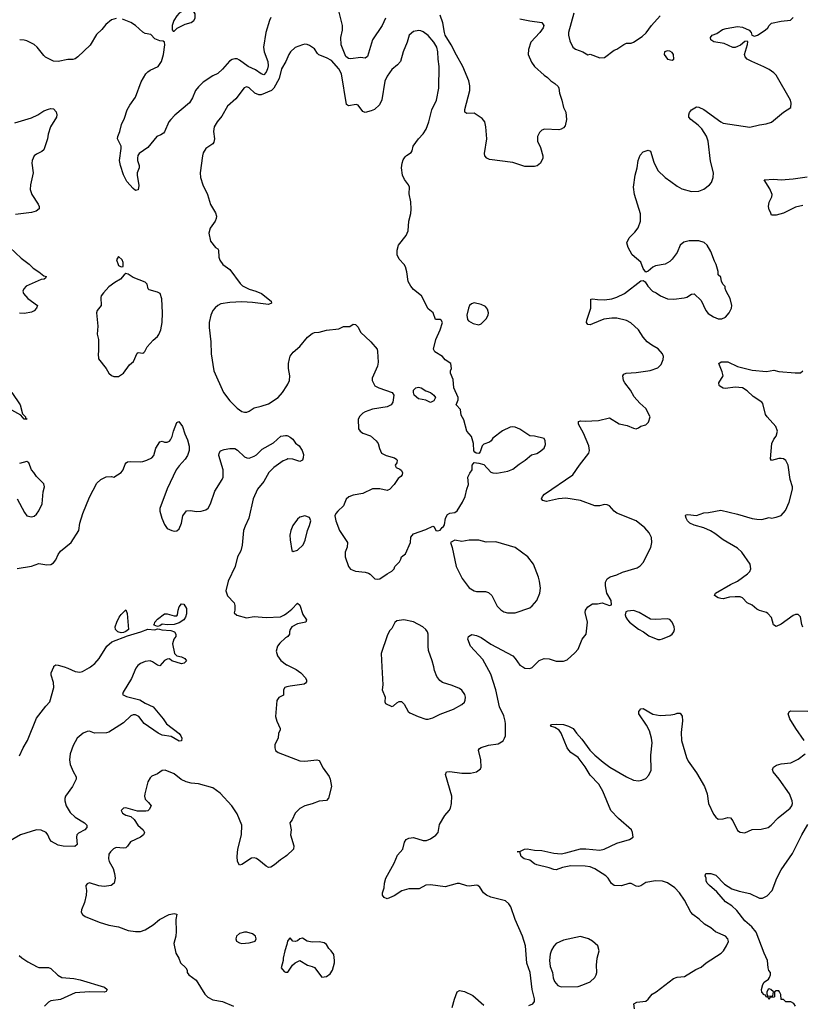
# Model space of a CAD drawing. Header units: inches. Extents: x 2057696 to 2160536, y 827480 to 1016834.
# Tile 379 of 422: x 2117791 to 2124265, y 967207 to 975357. Entities that reach past the tile are written whole.
import ezdxf

# ---------------------------------------------------------------- set-up
doc = ezdxf.new("R2010")
doc.units = ezdxf.units.IN
doc.header["$MEASUREMENT"] = 0
for name, color, linetype in [('C1916', 7, 'Continuous'), ('C1917', 7, 'Continuous'), ('C1926', 7, 'Continuous'), ('C1927', 7, 'Continuous')]:
    doc.layers.add(name, color=color, linetype=linetype)

msp = doc.modelspace()

# ---------------------------------------------------------------- linework, layer by layer
at = {"layer": 'C1916', "color": 5}
for points, elevation in [([(2118759.6, 970000), (2118751.2, 969988.8), (2118716.5, 969903.5), (2118648.2, 969790), (2118642, 969770), (2118674.6, 969754.6), (2118786, 969726), (2118830, 969698.5), (2118894.9, 969670), (2118978.9, 969570), (2119007.1, 969527.1), (2119110, 969448), (2119124.4, 969430), (2119132.7, 969410), (2119131, 969389), (2119110, 969384.5), (2119043.3, 969423.3), (2118970, 969434.6), (2118936.9, 969450), (2118822.3, 969530), (2118777.6, 969590), (2118750, 969604.2), (2118730, 969603.2), (2118710, 969593.5), (2118650, 969536.4), (2118530, 969458.4), (2118510, 969453.6), (2118411.5, 969451.5), (2118370, 969467.3), (2118350, 969465.6), (2118317.3, 969450), (2118265.5, 969410), (2118234.4, 969350), (2118210, 969279), (2118204.6, 969230), (2118208.6, 969191.4), (2118232.8, 969132.8), (2118258.4, 969090), (2118258.4, 969070), (2118229.1, 969010.9), (2118170.4, 968930), (2118165.7, 968910), (2118166, 968890), (2118176.9, 968850), (2118210, 968795.8), (2118250, 968756.5), (2118327.3, 968710), (2118347.3, 968690), (2118346.8, 968670), (2118330.8, 968650), (2118277.1, 968622.9), (2118264.9, 968610), (2118260.5, 968590), (2118266, 968530), (2118246.8, 968513.2), (2118150, 968514.7), (2118110, 968524.4), (2118054.6, 968554.6), (2118040.7, 968570), (2118023.7, 968610), (2118009, 968630), (2117970, 968649.4), (2117930, 968649.6), (2117798.8, 968610), (2117660.7, 968530)], 440), ([(2117790, 969264.7), (2117819.6, 969330), (2117855.8, 969390), (2117930, 969576), (2118006.5, 969673.5), (2118041.2, 969710), (2118073.6, 969830), (2118071.5, 969870), (2118051.3, 969930), (2118052.8, 969950), (2118073.1, 970000)], 440), ([(2118158, 970000), (2118190, 969990.3), (2118250, 969960.2), (2118290, 969956.9), (2118310, 969962.4), (2118370, 969994), (2118377.5, 970000)], 440), ([(2120000, 969833.4), (2119986, 969830), (2119974, 969810), (2119974, 969766), (2119934.4, 969745.6), (2119917.3, 969722.7), (2119907.7, 969590), (2119918, 969550), (2119946, 969490), (2119944.7, 969475.3), (2119931.3, 969450), (2119930.8, 969409.2), (2119901.4, 969358.6), (2119902, 969330), (2119908.5, 969308.5), (2119930, 969290.7), (2120000, 969263.8)], 460), ([(2120000, 968438.3), (2119990.5, 968429.5), (2119950, 968404), (2119899.9, 968360.1), (2119870, 968341.2), (2119850, 968339), (2119830, 968349), (2119770, 968401.2), (2119750, 968414), (2119730, 968419), (2119710, 968417.2), (2119630, 968364), (2119610, 968358), (2119594, 968390), (2119589.6, 968430), (2119596.9, 968490), (2119627.3, 968610), (2119627.6, 968690), (2119590, 968782.9), (2119546.6, 968850), (2119450, 968954), (2119390, 968998.5), (2119270, 969032.8), (2119210, 969038), (2119168.5, 969048.5), (2119127.6, 969067.6), (2119070, 969115.6), (2118995.3, 969144.7), (2118970, 969141.2), (2118930, 969114), (2118884.5, 969095.5), (2118870, 969082), (2118852.5, 969047.5), (2118825.5, 968950), (2118824, 968930), (2118830, 968904.7), (2118858, 968878), (2118878, 968850), (2118862, 968818), (2118850.6, 968809.4), (2118833.7, 968806.3), (2118764.8, 968804.8), (2118670, 968832.3), (2118650, 968829), (2118631, 968810), (2118640.7, 968790), (2118670, 968773.4), (2118710, 968761.6), (2118737.8, 968737.8), (2118768.9, 968690), (2118812.4, 968650), (2118823.1, 968630), (2118816.4, 968610), (2118791, 968589), (2118707.9, 968552.1), (2118684.5, 968515.5), (2118670, 968501.3), (2118650, 968498), (2118590, 968503.5), (2118566.2, 968493.8), (2118542.4, 968470), (2118530, 968449), (2118524.9, 968410), (2118530.2, 968390), (2118563.5, 968330), (2118576.5, 968290), (2118581.3, 968250), (2118571.8, 968210), (2118549.1, 968190.9), (2118490, 968181), (2118447.3, 968187.3), (2118370, 968211.6), (2118350, 968204), (2118338.8, 968190), (2118338, 968182), (2118344, 968150), (2118340.7, 968110), (2118326.8, 968050), (2118302.8, 967990), (2118300.7, 967970), (2118310.8, 967950), (2118332.4, 967932.4), (2118447.5, 967887.5), (2118530, 967861.1), (2118607.4, 967847.4), (2118690, 967818.4), (2118750, 967810.4), (2118790, 967810.6), (2118830, 967822.8), (2118894.2, 967865.8), (2118948.7, 967910), (2119028, 967950), (2119070, 967958), (2119090, 967952), (2119082, 967910), (2119086.8, 967810), (2119082.8, 967770), (2119067.3, 967710), (2119082.8, 967630), (2119107.5, 967587.5), (2119122.8, 967550), (2119166, 967510), (2119176, 967490), (2119176, 967470), (2119190, 967451.3), (2119250, 967406.8), (2119323.8, 967290), (2119346.8, 967266.8), (2119390, 967244.4), (2119470.3, 967230.3), (2119561, 967190)], 460), ([(2120000, 967702.6), (2119984.7, 967650), (2119971.3, 967590), (2119971.1, 967568.9), (2119954, 967510), (2119979.6, 967479.6), (2119990, 967472), (2120000, 967472)], 480), ([(2117787.4, 967610), (2117810, 967591.5), (2117858.3, 967558.3), (2117935.6, 967515.6), (2117950, 967510.4), (2118030, 967510.5), (2118050, 967504), (2118107.6, 967447.6), (2118141, 967430), (2118240.2, 967420.2), (2118291.3, 967410), (2118492, 967350), (2118516, 967330), (2118506.4, 967313.6), (2118492.4, 967307.6), (2118370, 967309.1), (2118250, 967302), (2118130, 967247), (2118050, 967235.1), (2118030, 967223.5), (2117996, 967190)], 440)]:
    msp.add_lwpolyline(points, dxfattribs=dict(at, elevation=elevation))
at = {"layer": 'C1916', "color": 5, "elevation": 480}
msp.add_lwpolyline([(2119670, 967805.2), (2119650, 967805.2), (2119610, 967794), (2119584.7, 967770), (2119578, 967750), (2119584.7, 967730), (2119610, 967716), (2119630, 967710.8), (2119690, 967714.8), (2119730, 967726), (2119738, 967730), (2119748.7, 967750), (2119742, 967770), (2119718, 967790)], close=True, dxfattribs=at)
at = {"layer": 'C1917', "color": 5}
for points, elevation in [([(2119190, 975448.7), (2119150, 975434), (2119111.3, 975410), (2119090, 975388), (2119066.8, 975350), (2119052, 975310), (2119052.7, 975272.7), (2119062, 975262), (2119070, 975262), (2119094, 975286), (2119160.9, 975319.1), (2119210, 975334), (2119232, 975350), (2119242.7, 975370), (2119244, 975404), (2119220.4, 975440.4), (2119210, 975448)], 460), ([(2118610, 973398), (2118592, 973370), (2118604.7, 973330), (2118610, 973322), (2118630, 973312), (2118646, 973314), (2118647.3, 973347.3), (2118638, 973370)], 480), ([(2118670, 973255.3), (2118654.8, 973245.2), (2118624.7, 973210), (2118578, 973182), (2118530, 973145.2), (2118483.4, 973096.6), (2118465.5, 973070), (2118462.8, 973057.2), (2118464, 972990), (2118431, 972950), (2118425.5, 972930), (2118439, 972819), (2118432.8, 972752.8), (2118443, 972710), (2118443, 972610), (2118439.1, 972590), (2118442.8, 972550), (2118506, 972470), (2118530, 972432), (2118550, 972412), (2118570, 972404.7), (2118610, 972404.7), (2118650, 972431.3), (2118700.1, 972499.9), (2118733, 972527), (2118763.6, 972596.4), (2118770, 972600.7), (2118810, 972597.1), (2118818, 972602), (2118826.6, 972610), (2118846.6, 972650), (2118894.6, 972705.4), (2118930, 972734), (2118942, 972750), (2118958.4, 972790), (2118969.6, 972850), (2118971.8, 972930), (2118966.3, 973046.3), (2118953.2, 973090), (2118930, 973102), (2118862, 973122), (2118855.1, 973130), (2118846.6, 973166.6), (2118830, 973184), (2118730, 973222.7), (2118690, 973249.2)], 480), ([(2119010, 970347), (2118970, 970353.2), (2118950, 970339), (2118930, 970334), (2118904.7, 970344.7), (2118902, 970350), (2118906.6, 970353.4), (2118909.6, 970370), (2118930, 970396), (2118990, 970438.8), (2119010, 970438.8), (2119070, 970423), (2119090, 970422.8), (2119097.2, 970430), (2119100.9, 970470), (2119110, 970498), (2119130, 970521), (2119150, 970518), (2119170, 970482), (2119170, 970438), (2119162.3, 970410), (2119150, 970389.7), (2119110, 970365.1), (2119070, 970349.6)], 440), ([(2118630, 970282.4), (2118602.7, 970290), (2118583.6, 970310), (2118582.4, 970330), (2118594, 970370), (2118614, 970410), (2118630, 970433.4), (2118670, 970471), (2118681.1, 970441.1), (2118690.6, 970310), (2118670, 970292), (2118650, 970284.5)], 440)]:
    msp.add_lwpolyline(points, close=True, dxfattribs=dict(at, elevation=elevation))
for points, elevation in [([(2118590, 975367), (2118550, 975354.5), (2118503.4, 975316.6), (2118470, 975275.1), (2118426.9, 975233.1), (2118374.4, 975145.6), (2118273.4, 975050), (2118250, 975033.6), (2118231.5, 975028.5), (2118190, 975027.8), (2118108.9, 975011.1), (2118070, 975014.8), (2118006, 975046), (2117990, 975059.5), (2117934.5, 975130), (2117911.1, 975151.1), (2117850, 975180.7), (2117827.8, 975187.8), (2117791.3, 975191.3)], 460), ([(2119870, 975373.6), (2119858.3, 975350), (2119828.5, 975251.5), (2119809, 975130), (2119813.6, 975090), (2119842.7, 975010), (2119846.3, 974973.7), (2119842.2, 974950), (2119830, 974921.3), (2119810, 974901.3), (2119790, 974908.4), (2119742.9, 974942.9), (2119680.9, 974970), (2119610, 975022.2), (2119590, 975031.6), (2119570, 975032.5), (2119550, 975026.6), (2119527.7, 975012.3), (2119470, 974946.9), (2119430, 974911.2), (2119390, 974891.5), (2119310, 974839.7), (2119270, 974802.4), (2119244.9, 974770), (2119221.1, 974710), (2119196.4, 974670), (2119074.3, 974565.7), (2119040.5, 974530), (2119026, 974510), (2118990.4, 974429.6), (2118981.6, 974418.4), (2118957.5, 974402.5), (2118926, 974390), (2118850, 974299.3), (2118778.8, 974250), (2118768.6, 974231.4), (2118765.5, 974210), (2118766, 974190), (2118780.5, 974150), (2118780.5, 974130), (2118764.4, 974090), (2118763.8, 974070), (2118776.3, 973983.7), (2118770, 973948), (2118750, 973944), (2118730, 973959), (2118678.3, 974018.3), (2118651.4, 974071.4), (2118624.5, 974150), (2118617.6, 974190), (2118631.6, 974290), (2118629.6, 974310), (2118601.6, 974370), (2118604.5, 974390), (2118619.6, 974430), (2118632.7, 974490), (2118657.7, 974542.3), (2118681.6, 974610), (2118701.6, 974650), (2118750, 974716.3), (2118796.5, 974843.5), (2118835.8, 974910), (2118850, 974925.3), (2118870, 974940.3), (2118937.2, 974970), (2118965.2, 975010), (2118980.9, 975070), (2118993.2, 975150), (2118988, 975170), (2118979, 975179), (2118950, 975182), (2118910, 975199), (2118875.1, 975235.1), (2118830, 975243.6), (2118810, 975253.6), (2118750, 975308.2), (2118710, 975333.3), (2118642, 975362)], 460), ([(2120000, 975029.3), (2119991.6, 975010), (2119956.3, 974950), (2119937, 974870), (2119894, 974790), (2119875.4, 974770), (2119790, 974736.1), (2119770, 974734.5), (2119735.4, 974750), (2119690, 974791.5), (2119670, 974801.6), (2119661.4, 974798.6), (2119648.1, 974791.9), (2119578.7, 974701.3), (2119510, 974642), (2119462.8, 974557.2), (2119424.4, 974510), (2119401.3, 974470), (2119395.8, 974430), (2119403.1, 974370), (2119397.2, 974342.8), (2119390, 974329.6), (2119330.6, 974290), (2119310, 974254), (2119303.1, 974230), (2119283.7, 974090), (2119287, 974050), (2119307, 973990), (2119344.9, 973910), (2119368.4, 973828.4), (2119410, 973758), (2119419, 973730), (2119416.5, 973710), (2119407.4, 973690), (2119367.2, 973630), (2119357, 973590), (2119370, 973522.8), (2119410, 973470.7), (2119430, 973459.1), (2119436.4, 973450), (2119439, 973390), (2119446.4, 973366.4), (2119471.4, 973331.4), (2119530, 973287.7), (2119614.5, 973174.5), (2119635.2, 973155.2), (2119690, 973125.3), (2119744.7, 973110), (2119791.3, 973090), (2119872, 973028), (2119874, 973010), (2119850, 972999), (2119716.3, 973016.3), (2119630, 973021.6), (2119530, 973016.3), (2119454.9, 973005.1), (2119430, 972991.8), (2119407.8, 972972.2), (2119390, 972949.3), (2119373.7, 972910), (2119359.5, 972850), (2119357.6, 972810), (2119373.4, 972690), (2119374.9, 972590), (2119397.4, 972450), (2119476.3, 972270), (2119530, 972202), (2119590, 972140.7), (2119630, 972113.4), (2119650, 972107.3), (2119670, 972108.2), (2119690, 972116.4), (2119730, 972144.9), (2119790, 972157), (2119850, 972176.4), (2119930.7, 972229.3), (2119964.7, 972270), (2120000, 972324.9)], 480), ([(2117750, 974503.1), (2117890, 974544.6), (2117941.2, 974570), (2117990, 974602), (2118030, 974616.3), (2118050, 974620.7), (2118070, 974618.8), (2118094.4, 974594.4), (2118099.3, 974570), (2118094.9, 974550), (2118047, 974470), (2118026, 974410), (2118020.4, 974370), (2117990, 974279), (2117975.4, 974264.6), (2117930, 974244.2), (2117910.5, 974230), (2117894.4, 974190), (2117892.2, 974170), (2117903.1, 974090), (2117880.4, 973990), (2117878.4, 973950), (2117890.5, 973910), (2117943.8, 973830), (2117953, 973810), (2117953, 973790), (2117927.3, 973772.7), (2117890, 973759.7), (2117756, 973744)], 460), ([(2117710.8, 973470), (2117803.7, 973383.7), (2117870, 973332.2), (2117901.4, 973301.4), (2117950.7, 973270), (2117990, 973237.3), (2118011.3, 973230), (2118003.6, 973216.4), (2117994, 973210), (2117970, 973206.6), (2117846, 973150), (2117826, 973130), (2117816, 973110), (2117822.8, 973090), (2117858.8, 973050), (2117937.3, 972990), (2117930.6, 972970), (2117910, 972945.6), (2117890, 972935.6), (2117830, 972925.6), (2117790, 972926.3)], 460), ([(2117726, 972270), (2117796.4, 972170), (2117814.8, 972094.8), (2117838, 972070), (2117838, 972058), (2117852, 972050), (2117828, 972050), (2117802, 972082), (2117726, 972126)], 460), ([(2117770, 970814), (2117890, 970833), (2117950, 970854.9), (2118016.5, 970843.5), (2118050, 970846.8), (2118070, 970861), (2118090, 970884.7), (2118109.4, 970930), (2118130, 970958.8), (2118218, 971030), (2118279.3, 971130), (2118289.2, 971190), (2118312.7, 971270), (2118370, 971404.7), (2118430, 971521), (2118462, 971550), (2118507.2, 971572.8), (2118550, 971575.5), (2118570, 971570.7), (2118630, 971607.7), (2118647, 971630), (2118663.3, 971676.7), (2118671.6, 971688.4), (2118684.2, 971695.8), (2118710, 971700.4), (2118790, 971696.4), (2118810, 971699.3), (2118844, 971710), (2118884, 971730), (2118900.9, 971750), (2118918.7, 971810), (2118950, 971862), (2118970, 971867.7), (2118990, 971859.1), (2119010, 971859.1), (2119030, 971867.3), (2119040.1, 971879.9), (2119053.7, 971906.3), (2119063, 971950), (2119090, 972022), (2119108.9, 972031.1), (2119138, 971990), (2119156.3, 971930), (2119179.5, 971879.5), (2119192.8, 971827.2), (2119192.4, 971790), (2119178.7, 971750), (2119161.5, 971718.5), (2119110, 971664.5), (2119086.4, 971630), (2119010, 971473.2), (2118950.4, 971310), (2118950.5, 971290), (2118968, 971230), (2118990, 971178.8), (2119010, 971146), (2119050, 971127.3), (2119070, 971122.8), (2119090, 971126), (2119110, 971142), (2119129.3, 971190.7), (2119141.2, 971250), (2119170, 971290.7), (2119206.3, 971293.7), (2119250, 971287), (2119292.5, 971287.5), (2119330, 971298.4), (2119350, 971314), (2119369.7, 971350.3), (2119406.6, 971453.4), (2119467.3, 971550), (2119474, 971570), (2119473.7, 971630), (2119438.9, 971750), (2119440.5, 971770), (2119452.5, 971787.5), (2119481.6, 971798.4), (2119530, 971807.7), (2119570, 971808.7), (2119594.2, 971794.2), (2119650, 971739.3), (2119670, 971730.4), (2119690, 971728.7), (2119730, 971742.6), (2119750, 971755.3), (2119797.7, 971802.3), (2119890, 971853.2), (2119951.7, 971908.3), (2119990, 971914.7), (2120000, 971914)], 460), ([(2117770.8, 971390), (2117830, 971278), (2117850, 971251), (2117890, 971240.7), (2117910, 971246.8), (2117930, 971262.8), (2117950, 971290.8), (2117977.6, 971350), (2117986.6, 971450), (2117997.2, 971490), (2117990, 971515.3), (2117930, 971575.3), (2117909.3, 971609.3), (2117888.7, 971630), (2117868, 971690), (2117850, 971699), (2117790, 971684)], 480), ([(2120000, 971717.1), (2119970, 971704.8), (2119894.6, 971650), (2119852, 971608), (2119810, 971534.8), (2119759.3, 971470), (2119723.6, 971390), (2119687.4, 971230), (2119655.6, 971164.4), (2119644, 971130), (2119632.1, 971007.9), (2119621, 970959), (2119594.4, 970910), (2119574.3, 970830), (2119517.1, 970710), (2119495.5, 970630), (2119510, 970586.8), (2119564.7, 970530), (2119571.1, 970508.9), (2119571.3, 970470), (2119566.4, 970446.4), (2119587.1, 970427.1), (2119666.7, 970406.7), (2119730, 970417.4), (2119830.9, 970409.1), (2119950, 970413.4), (2119980.7, 970430), (2120000, 970444.8)], 460), ([(2118377.5, 970000), (2118412.2, 970027.8), (2118448.3, 970070), (2118513, 970170), (2118553.6, 970206.4), (2118682, 970258), (2118794, 970290), (2118851.1, 970311.1), (2118910, 970307.3), (2118930, 970314), (2118947.3, 970312.7), (2118966.9, 970306.9), (2119041.4, 970301.4), (2119070.7, 970290), (2119084, 970270), (2119082.8, 970250), (2119066, 970230), (2119054.8, 970190), (2119070.9, 970110.9), (2119090.9, 970090.9), (2119130, 970082.8), (2119158, 970070), (2119172, 970050), (2119151.3, 970030), (2119130, 970023.7), (2119050, 970049), (2119030, 970066), (2119010, 970062.9), (2118990, 970051.6), (2118950, 970009.7), (2118930, 970013.6), (2118890, 970042.4), (2118870, 970051.2), (2118830, 970045.4), (2118790, 970027.8), (2118768.3, 970011.7), (2118759.6, 970000)], 440), ([(2120000, 970246.5), (2119990, 970240.7), (2119943.4, 970196.6), (2119924.4, 970170), (2119912.2, 970130), (2119924.9, 970090), (2119952.4, 970052.4), (2119997.4, 970017.4), (2120000, 970016.1)], 460), ([(2118073.1, 970000), (2118075.1, 970004.9), (2118090, 970015.8), (2118110, 970014.6), (2118158, 970000)], 440)]:
    msp.add_lwpolyline(points, dxfattribs=dict(at, elevation=elevation))
at = {"layer": 'C1926', "color": 5}
for points, elevation in [([(2120033.3, 970000), (2120078.3, 969978.3), (2120117.3, 969950), (2120155.5, 969910), (2120164.9, 969890), (2120164, 969876), (2120156.4, 969863.6), (2120143.4, 969856.6), (2120030, 969840.5), (2120000, 969833.4)], 460), ([(2120786.6, 970000), (2120794.8, 969850), (2120790.8, 969810), (2120814.8, 969750), (2120811.3, 969710), (2120818, 969698), (2120870, 969671.3), (2120883.1, 969676.9), (2120910, 969702), (2120930, 969714), (2120950, 969714), (2120971.6, 969691.6), (2121004.7, 969630), (2121018.8, 969618.8), (2121087.9, 969587.9), (2121150, 969567.3), (2121170, 969567.3), (2121210, 969579.3), (2121270, 969608.7), (2121379, 969650), (2121450, 969687.3), (2121470, 969706.8), (2121476.4, 969723.6), (2121479.7, 969750), (2121474.3, 969770), (2121450, 969806), (2121430, 969820.9), (2121370, 969846.6), (2121289.5, 969869.5), (2121266.8, 969886.8), (2121241.5, 969921.5), (2121222.7, 969970), (2121215.9, 970000)], 480), ([(2122003.2, 967196.8), (2122035.3, 967210), (2122048.7, 967230), (2122048.9, 967251.1), (2122029.5, 967330), (2122013.2, 967470), (2121986.9, 967546.9), (2121974.8, 967690), (2121951.6, 967771.6), (2121888.8, 967908.8), (2121852.9, 968012.9), (2121838, 968038), (2121810, 968062.9), (2121690, 968092.3), (2121654, 968110), (2121629.3, 968130), (2121597.2, 968177.2), (2121582, 968190), (2121570, 968194), (2121510, 968185.1), (2121490, 968187.6), (2121430, 968207.6), (2121410, 968206.3), (2121310, 968178.2), (2121190, 968194.7), (2121150, 968193.3), (2121096.5, 968163.5), (2121010, 968161.3), (2120952.8, 968147.2), (2120890, 968104.2), (2120830, 968079.3), (2120806, 968090), (2120792.3, 968110), (2120792, 968130), (2120805.1, 968170), (2120807.8, 968210), (2120819.6, 968250), (2120890, 968374), (2120918, 968442), (2120962, 968490), (2120974.5, 968550), (2120987.8, 968572.2), (2121010, 968583), (2121050, 968588), (2121130, 968562), (2121157, 968563), (2121190, 968576), (2121232.5, 968607.5), (2121254, 968630), (2121264.5, 968695.5), (2121309.3, 968770), (2121343.7, 968810), (2121354.5, 968830), (2121364.5, 968870), (2121367, 968930), (2121313.2, 969110), (2121322, 969130), (2121350, 969134), (2121450, 969121.3), (2121519.5, 969120.5), (2121570, 969131), (2121604, 969156), (2121609.2, 969170.8), (2121607, 969230), (2121586, 969310), (2121596.2, 969323.8), (2121608.2, 969331.8), (2121670, 969352.2), (2121750, 969362), (2121790, 969387.7), (2121802.9, 969410), (2121809.6, 969430.4), (2121811, 969529), (2121807.6, 969550), (2121795.4, 969595.4), (2121761.7, 969670), (2121730.9, 969810), (2121690, 969939.3), (2121656.5, 970000)], 460), ([(2121954.4, 970000), (2121970, 969990.4), (2122010, 969986.4), (2122030, 969993.4), (2122036.6, 970000)], 460), ([(2122878, 967170), (2122872.3, 967210), (2122895.8, 967224.2), (2122970, 967232.2), (2122990.9, 967249.1), (2123023.6, 967290), (2123057.6, 967310), (2123200.1, 967419.9), (2123230, 967430.6), (2123290, 967436.3), (2123385.3, 967494.7), (2123430, 967515.5), (2123470, 967550.5), (2123594, 967630), (2123614, 967650), (2123639, 967690), (2123654.5, 967725.5), (2123649.2, 967750), (2123629, 967770), (2123546.2, 967806.2), (2123510, 967839.3), (2123457.2, 967870), (2123412.5, 967912.5), (2123360.9, 967950), (2123343.6, 967970), (2123289.7, 968070), (2123249.7, 968130), (2123210, 968170.9), (2123150, 968212), (2123110, 968226), (2123050, 968228.3), (2122970, 968215.1), (2122930, 968186.6), (2122910, 968180.7), (2122890, 968185.6), (2122850, 968205.6), (2122830, 968207.6), (2122770, 968188.2), (2122710, 968189.7), (2122686, 968206), (2122658.7, 968250), (2122640.4, 968270), (2122550, 968328.4), (2122510, 968344.2), (2122470, 968350.4), (2122350, 968351.9), (2122280.6, 968339.4), (2122230, 968321.1), (2122210, 968321.3), (2122170, 968337.7), (2122070, 968361.7), (2122049.8, 968369.8), (2122010, 968400.7), (2121965.2, 968410), (2121940.9, 968430), (2121928.7, 968468.7), (2121906, 968470), (2121930, 968471.3), (2121968, 968490), (2121990, 968492.4), (2122050, 968483.7), (2122110, 968481.1), (2122210, 968458.7), (2122270, 968453.1), (2122310, 968459.3), (2122430, 968493.6), (2122474.7, 968494.7), (2122590, 968481.5), (2122625.2, 968490), (2122730, 968540.4), (2122835.3, 968570), (2122865.2, 968590), (2122860.7, 968630), (2122851.5, 968650), (2122744.8, 968744.8), (2122681.7, 968810), (2122615.6, 968970), (2122583.1, 969030), (2122510, 969103.5), (2122470, 969171.3), (2122412.1, 969250), (2122351, 969290), (2122334, 969310), (2122319.8, 969330), (2122269.8, 969449.8), (2122255.1, 969475.1), (2122218.9, 969498.9), (2122182, 969510), (2122190, 969522), (2122230, 969526), (2122290, 969521.6), (2122331, 969510), (2122370, 969490.4), (2122398, 969450), (2122442, 969402), (2122508.9, 969310), (2122550, 969267.9), (2122618.7, 969210), (2122672.4, 969170), (2122810.6, 969090), (2122870, 969061.7), (2122910, 969055.8), (2122938.6, 969061.4), (2122970, 969074.8), (2122995.9, 969104.1), (2123015.6, 969144.4), (2123011.3, 969270), (2123022.4, 969370), (2123018.7, 969410), (2123001.1, 969470), (2122977.8, 969517.8), (2122912, 969610), (2122913.2, 969630), (2122930, 969651.3), (2122950, 969656), (2123028.8, 969608.8), (2123090, 969597.1), (2123177.5, 969602.5), (2123210, 969607.3), (2123230, 969617.3), (2123256.3, 969616.3), (2123270.5, 969590.5), (2123274.4, 969554.4), (2123262.9, 969457.1), (2123267, 969390), (2123306.7, 969250), (2123319.9, 969219.9), (2123390, 969124), (2123456, 969010), (2123477.6, 968950), (2123488.5, 968870), (2123530, 968781), (2123550, 968754.8), (2123570, 968738.8), (2123610, 968740.7), (2123650, 968754), (2123670, 968750.8), (2123690, 968726), (2123730, 968646), (2123750.7, 968630.7), (2123790, 968626.8), (2123850, 968654), (2123924.5, 968655.5), (2123982, 968670), (2124009, 968690), (2124065.2, 968750), (2124163.7, 968830), (2124177.6, 968850), (2124183.6, 968870), (2124181.3, 968890), (2124159.7, 968950), (2124074, 969070), (2124023.6, 969130), (2124017.6, 969150), (2124027.3, 969170), (2124053, 969187), (2124090, 969196.1), (2124170, 969205.7), (2124230, 969234.9), (2124290, 969278.8)], 440), ([(2124280.7, 969390), (2124211.3, 969490), (2124162.6, 969570), (2124149.6, 969610), (2124159, 969630), (2124170, 969637.3), (2124310, 969632.7)], 440), ([(2120000, 969263.8), (2120110, 969221.6), (2120150, 969218.4), (2120250, 969231.3), (2120270, 969224.7), (2120302.3, 969162.3), (2120352.3, 969092.3), (2120359.1, 969070), (2120370.6, 969010), (2120346.2, 968913.8), (2120330, 968893.2), (2120270, 968889.2), (2120210, 968865.2), (2120150.9, 968849.1), (2120110, 968828.7), (2120071.3, 968790), (2120045.4, 968734.6), (2120024.7, 968710), (2120036, 968650), (2120031.6, 968608.4), (2120059.8, 968519.8), (2120056, 968490), (2120000, 968438.3)], 460), ([(2124208, 967190), (2124194.6, 967214.6), (2124170, 967228), (2124130, 967226), (2124110, 967246), (2124090, 967246), (2124087.3, 967287.3), (2124078, 967310), (2124070, 967318), (2124050, 967318), (2124034, 967310), (2124034, 967270), (2124030, 967266), (2123998, 967262), (2123990, 967246), (2123982, 967262), (2123967.3, 967267.3), (2123962, 967282), (2123950, 967286), (2123930, 967306), (2123928.4, 967328.4), (2123939, 967370), (2123949, 967390), (2123984.7, 967415.3), (2123995.3, 967430), (2124002, 967450), (2124001.2, 967470), (2123987.9, 967487.9), (2123981.6, 967510), (2123978, 967570), (2123950, 967629), (2123883.3, 967803.3), (2123847.2, 967847.2), (2123790, 967898), (2123722.4, 967982.4), (2123681.3, 968021.3), (2123630, 968055.8), (2123557, 968137), (2123497.2, 968190), (2123479, 968210), (2123469, 968230), (2123468.7, 968250), (2123462, 968270), (2123468, 968290), (2123510, 968290.6), (2123550, 968274.9), (2123620.9, 968200.9), (2123682.3, 968162.3), (2123742.7, 968142.7), (2123830, 968122.8), (2123910, 968085.5), (2123934.8, 968085.2), (2123974.4, 968105.6), (2124015.8, 968150), (2124054, 968250), (2124090, 968319.5), (2124185.4, 968454.6), (2124262.6, 968610), (2124310, 968694.4)], 420), ([(2120000, 967472), (2120010, 967472), (2120048, 967530), (2120070, 967551.3), (2120110, 967570.7), (2120170.9, 967530.9), (2120210, 967521), (2120230.6, 967510.6), (2120290, 967431.3), (2120330, 967436), (2120360.2, 967459.8), (2120379.3, 967490), (2120394.5, 967550), (2120395.1, 967570), (2120390, 967618), (2120369.3, 967649.3), (2120349, 967670), (2120330, 967702), (2120310, 967715.3), (2120270, 967724), (2120210, 967722), (2120170, 967729), (2120130, 967754), (2120110, 967749.3), (2120090, 967732.7), (2120070, 967726), (2120050, 967729), (2120030, 967757.2), (2120021, 967750), (2120008, 967730), (2120000, 967702.6)], 480), ([(2121370, 967181), (2121387.3, 967250), (2121409.6, 967310), (2121430, 967320.4), (2121471.6, 967311.6), (2121539.9, 967279.9), (2121630, 967200.5)], 460)]:
    msp.add_lwpolyline(points, dxfattribs=dict(at, elevation=elevation))
for points, elevation in [([(2122430, 967769.2), (2122290, 967739), (2122230, 967709), (2122210, 967689), (2122190, 967655.3), (2122179.5, 967620.5), (2122173.7, 967570), (2122179, 967519), (2122198.4, 967470), (2122205.5, 967425.5), (2122216.3, 967396.3), (2122243.4, 967363.4), (2122270, 967350.7), (2122410, 967353), (2122450, 967367.3), (2122510, 967394), (2122549.3, 967430), (2122559.5, 967450), (2122566.6, 967470), (2122563.7, 967530), (2122569.2, 967590), (2122584, 967650), (2122574, 967690), (2122530, 967729), (2122495.3, 967750)], 460), ([(2123990, 967335.3), (2123982, 967330), (2123972, 967310), (2123972.7, 967292.7), (2123978, 967278), (2124010, 967274), (2124022, 967278), (2124026, 967310), (2124006, 967330)], 420)]:
    msp.add_lwpolyline(points, close=True, dxfattribs=dict(at, elevation=elevation))
at = {"layer": 'C1927', "color": 5}
for points, elevation in [([(2120816.3, 975370), (2120789.3, 975310), (2120711.1, 975190), (2120668.5, 975051.5), (2120650, 975038), (2120610, 975043.6), (2120530, 975033.2), (2120510, 975036.2), (2120490, 975053.3), (2120449.8, 975150), (2120447.3, 975210), (2120461.7, 975270), (2120462.6, 975310), (2120424, 975464)], 460), ([(2122374.3, 975410), (2122331.6, 975250), (2122330.3, 975230), (2122342, 975182), (2122366.7, 975130), (2122390, 975112.2), (2122450.3, 975090.3), (2122490, 975066), (2122510, 975070.6), (2122590, 975042.4), (2122630, 975043), (2122710, 975105.5), (2122730, 975112.7), (2122790, 975152.2), (2122810, 975162.4), (2122850, 975162), (2122870, 975170.3), (2122941.1, 975218.9), (2122972.5, 975247.5), (2123017.4, 975310), (2123090, 975388.8)], 480), ([(2121930, 975364.4), (2122010, 975346.7), (2122110, 975332.2), (2122128, 975310), (2122121.1, 975290), (2122094.3, 975250), (2122020.8, 975170), (2121999.6, 975110), (2121997.7, 975070), (2122024.1, 975004.1), (2122050, 974970.4), (2122130, 974898.4), (2122158.5, 974878.5), (2122184, 974850), (2122217.3, 974830), (2122245.1, 974805.1), (2122252.4, 974790), (2122255.8, 974750), (2122276.4, 974690), (2122290.3, 974630.3), (2122308.5, 974590), (2122314, 974530), (2122303.1, 974476.9), (2122290, 974460.9), (2122271, 974450), (2122250, 974445.6), (2122134, 974450), (2122110, 974441.2), (2122090, 974422), (2122074, 974390), (2122074, 974350), (2122099.9, 974299.9), (2122118.8, 974230), (2122118.8, 974210), (2122099.1, 974170), (2122073.3, 974146.7), (2122050, 974140.7), (2121970, 974141), (2121870, 974174.1), (2121678.6, 974198.6), (2121656.9, 974210), (2121638.9, 974230), (2121635.8, 974250), (2121656.4, 974370), (2121648.4, 974470), (2121638.3, 974510), (2121617.8, 974537.8), (2121550, 974582), (2121490, 974579.5), (2121473.2, 974590), (2121474.2, 974614.2), (2121515.8, 974770), (2121516.1, 974810), (2121506.8, 974850), (2121457, 974970), (2121403.5, 975063.5), (2121361.2, 975150), (2121312.2, 975230), (2121304.7, 975250), (2121292.3, 975330), (2121270, 975393.1)], 460), ([(2122036.6, 970000), (2122088.4, 970051.6), (2122130, 970070.4), (2122170, 970066.4), (2122230, 970048.2), (2122290, 970047.7), (2122321.5, 970058.5), (2122384.8, 970115.2), (2122410, 970146), (2122444.5, 970230), (2122476, 970270), (2122489.4, 970370), (2122469.5, 970450), (2122472.7, 970470), (2122490, 970496), (2122530, 970521), (2122570, 970521), (2122610, 970530.8), (2122670, 970506.8), (2122688, 970512), (2122684, 970550), (2122649.5, 970609.5), (2122637.2, 970670), (2122638.6, 970701.4), (2122652.1, 970727.9), (2122674.8, 970745.2), (2122730, 970760.7), (2122776.6, 970783.4), (2122899.1, 970820.9), (2122924.9, 970835.1), (2122952.7, 970867.3), (2122980.9, 970930), (2123013.4, 970986.6), (2123020.5, 971030), (2123016.9, 971070), (2122997.6, 971110), (2122962.9, 971150), (2122890, 971209.6), (2122731.9, 971271.9), (2122710, 971289), (2122670, 971333.2), (2122650, 971341.2), (2122630, 971342.7), (2122586.6, 971333.4), (2122550, 971333.3), (2122430, 971377.7), (2122310, 971395.4), (2122248.9, 971391.1), (2122149.6, 971369.6), (2122118, 971378), (2122109, 971390), (2122116, 971410), (2122132.7, 971430), (2122367.3, 971590), (2122422.4, 971670), (2122500.5, 971770), (2122506.3, 971790), (2122498.7, 971830), (2122454.7, 971934.7), (2122413.2, 972010), (2122415.3, 972030), (2122430, 972037.3), (2122470, 972034.9), (2122579.6, 972040.4), (2122670, 972061), (2122750, 972010.8), (2122817.3, 971997.3), (2122870, 971974.8), (2122890, 971971), (2122910, 971978), (2122930, 971992), (2122970, 972002), (2122993.6, 972026.4), (2123008, 972070), (2122970, 972138), (2122922, 972182), (2122874.8, 972234.8), (2122843.7, 972290), (2122797, 972350), (2122785.1, 972370), (2122782, 972410), (2122790, 972422.8), (2122808, 972430), (2122890, 972435.3), (2123007.2, 972452.8), (2123070, 972474), (2123098, 972502), (2123114.8, 972545.2), (2123116, 972570), (2123109.2, 972590), (2123073.3, 972633.3), (2123021.7, 972661.7), (2122982.7, 972690), (2122949.7, 972729.7), (2122909.5, 972790), (2122847.3, 972847.3), (2122810, 972867.6), (2122730, 972887.6), (2122690, 972887.3), (2122623.2, 972876.8), (2122530, 972838.4), (2122510, 972832.3), (2122490, 972834), (2122479.3, 972850), (2122482, 972870), (2122516.2, 972970), (2122515.3, 973044.7), (2122530, 973047.3), (2122570, 973040.5), (2122630, 973038.4), (2122690, 973046.4), (2122730, 973059.3), (2122793.2, 973090), (2122930, 973196), (2122950, 973198), (2122966.8, 973186.8), (2122986.8, 973150), (2123026, 973110), (2123055.9, 973095.9), (2123091.3, 973070), (2123150, 973046), (2123203.4, 973043.4), (2123286.8, 973053.2), (2123310, 973058.8), (2123350, 973086), (2123370, 973086.8), (2123430, 973031.3), (2123467.3, 972950), (2123485.8, 972925.8), (2123530, 972897.1), (2123570, 972881.3), (2123598.6, 972881.4), (2123630, 972895.5), (2123660.9, 972930), (2123679.3, 972970), (2123681.2, 972990), (2123669.3, 973049.3), (2123635.3, 973110), (2123628, 973132), (2123628, 973148), (2123610, 973166), (2123598, 973190), (2123590, 973226), (2123570, 973246), (2123568.4, 973271.6), (2123553.2, 973330), (2123538.4, 973358.4), (2123510, 973439), (2123477, 973490), (2123453.2, 973513.2), (2123410, 973527.3), (2123330, 973525.6), (2123284.2, 973515.8), (2123256.3, 973490), (2123230.7, 973430), (2123190, 973374), (2123170, 973354), (2123130, 973334), (2123050, 973319), (2123030, 973309), (2122990, 973275.3), (2122970, 973268), (2122950, 973298), (2122929.3, 973349.3), (2122859, 973410), (2122826, 973470), (2122813.2, 973510), (2122833.2, 973550), (2122881, 973599), (2122906.2, 973633.8), (2122927.3, 973690), (2122925.6, 973750), (2122878, 973910), (2122869.6, 973969.6), (2122882.6, 974070), (2122899.2, 974130), (2122908.4, 974191.6), (2122925.3, 974234.7), (2122950, 974264), (2122990, 974278), (2123008.2, 974268.2), (2123036.4, 974176.4), (2123070, 974108.4), (2123130.5, 974050), (2123178.8, 974018.8), (2123230, 973977.6), (2123270, 973957.6), (2123350, 973935.8), (2123410, 973936.4), (2123450, 973953), (2123498, 973990), (2123515.1, 974010), (2123527, 974050), (2123529.6, 974090), (2123504.7, 974184.7), (2123487.4, 974350), (2123472, 974392), (2123434.4, 974454.4), (2123404.5, 974484.5), (2123342.4, 974530), (2123328, 974550), (2123326.3, 974570), (2123331.2, 974588.8), (2123350, 974610.5), (2123390, 974635.5), (2123410, 974634), (2123450, 974613.1), (2123590, 974510.3), (2123610, 974501.1), (2123830, 974466.5), (2123910, 974485.7), (2123966.5, 974493.5), (2124010, 974508), (2124110, 974590.6), (2124169.3, 974630.7), (2124172.9, 974667.1), (2124166.6, 974690), (2124050, 974897.3), (2124030, 974917.2), (2123990, 974944.2), (2123947.3, 974967.3), (2123847, 975010), (2123810, 975031.2), (2123792.6, 975050), (2123787.6, 975070), (2123811.3, 975151.3), (2123813.8, 975173.8), (2123810, 975179.6), (2123790, 975175.1), (2123753.9, 975146.1), (2123730, 975133.8), (2123710, 975127.5), (2123690, 975127.5), (2123619, 975159), (2123534, 975174), (2123509.5, 975190), (2123506.6, 975210), (2123519, 975230), (2123557.1, 975242.9), (2123604.8, 975275.2), (2123635.6, 975284.4), (2123730, 975300.3), (2123770, 975296), (2123826.4, 975270), (2123841.5, 975250), (2123848, 975228), (2123870, 975221.6), (2123894.7, 975230), (2123958, 975270), (2123980.7, 975290), (2123991.1, 975308.9), (2124011.3, 975328.7), (2124090, 975345.7), (2124167.5, 975352.5), (2124190, 975374.8)], 460), ([(2120000, 972324.9), (2120010, 972340.5), (2120022.3, 972370), (2120025.1, 972410), (2120016.2, 972470), (2120015.8, 972510), (2120022, 972550), (2120030, 972570.5), (2120054.7, 972605.3), (2120110, 972650.7), (2120171.9, 972728.1), (2120210, 972758.8), (2120230, 972766.8), (2120270, 972770.6), (2120330, 972787.7), (2120430, 972799.1), (2120470, 972817.3), (2120521.5, 972818.5), (2120550, 972836.3), (2120570, 972834), (2120590, 972810.8), (2120610.7, 972770), (2120697.3, 972690), (2120747.3, 972630), (2120752.4, 972610), (2120757.1, 972522.9), (2120750.8, 972490), (2120706.8, 972390), (2120706.8, 972370), (2120730, 972326), (2120762, 972310), (2120871.3, 972270), (2120886, 972250), (2120877.3, 972190), (2120864.7, 972170), (2120830, 972152.7), (2120710, 972132.4), (2120650, 972111.2), (2120630, 972098.7), (2120605.1, 972074.9), (2120592.2, 972050), (2120593.4, 971970), (2120606.8, 971950), (2120630, 971935.5), (2120692.3, 971912.3), (2120741, 971870), (2120756, 971850), (2120767.3, 971807.3), (2120784.7, 971770), (2120822, 971750), (2120890.5, 971730.5), (2120910, 971716), (2120914.8, 971710), (2120910.5, 971689.5), (2120897.3, 971670), (2120900.5, 971660.5), (2120906, 971650), (2120937.3, 971637.3), (2120948.2, 971628.2), (2120958.8, 971610), (2120954.8, 971590), (2120944.9, 971575.1), (2120922, 971558), (2120890, 971508.7), (2120850, 971468.7), (2120838, 971462), (2120830, 971459), (2120770, 971474), (2120710, 971474), (2120630, 971434.5), (2120550, 971420.9), (2120512.8, 971407.2), (2120492.7, 971387.3), (2120470, 971334), (2120422.8, 971290), (2120406, 971270), (2120398.8, 971250), (2120406.8, 971210), (2120438, 971130), (2120502, 971030), (2120499.3, 970990), (2120484.9, 970950), (2120484.9, 970910), (2120510.7, 970830), (2120528.7, 970808.7), (2120570, 970793), (2120650, 970784.4), (2120676, 970776), (2120690, 970767.7), (2120730, 970727.7), (2120750, 970724.9), (2120770, 970728.2), (2120830, 970770.8), (2120869.1, 970790.9), (2120888.9, 970811.1), (2120895.3, 970830), (2120932, 970868), (2120945.2, 970890), (2120950, 970911.3), (2120984, 970936), (2121024, 971030), (2121026, 971074), (2121050, 971102), (2121150, 971136), (2121210, 971164.7), (2121219.8, 971159.8), (2121234, 971130), (2121250, 971124.7), (2121270, 971131.3), (2121286, 971154), (2121298, 971162), (2121304.7, 971175.3), (2121314, 971230), (2121330, 971261), (2121350, 971273.4), (2121390, 971276.3), (2121410, 971290.7), (2121455.6, 971364.4), (2121476.2, 971410), (2121489.7, 971470.3), (2121503.7, 971510), (2121499.3, 971570), (2121515.5, 971604.5), (2121534, 971630), (2121535.3, 971670), (2121550, 971691.3), (2121590, 971686), (2121630, 971674), (2121690, 971611), (2121705.2, 971605.2), (2121737.5, 971602.5), (2121830, 971619.3), (2121870, 971636.4), (2121922.2, 971677.8), (2121972.3, 971710), (2122025.4, 971754.6), (2122070, 971766.8), (2122090, 971778.8), (2122129, 971810), (2122140.2, 971839.8), (2122139.3, 971870), (2122129.3, 971889.3), (2122050, 971909), (2122010, 971913.2), (2121930, 971966.6), (2121890, 971984.5), (2121870, 971987), (2121850, 971982.9), (2121785.1, 971954.9), (2121706.6, 971893.4), (2121690.4, 971869.6), (2121678.8, 971861.2), (2121630, 971844), (2121616, 971830), (2121599.6, 971780.4), (2121590, 971766), (2121568.4, 971768.4), (2121556.4, 971776.4), (2121549.3, 971789.3), (2121545.2, 971850), (2121530, 971906), (2121489, 971950), (2121464.7, 972044.7), (2121443.1, 972083.1), (2121439, 972130), (2121402, 972170), (2121418, 972210), (2121418, 972230), (2121382, 972310), (2121378, 972378), (2121355.3, 972430), (2121355.3, 972450), (2121362, 972470), (2121358, 972510), (2121310, 972542), (2121288.7, 972570), (2121226.3, 972606.3), (2121215.3, 972630), (2121234, 972710), (2121268.4, 972788.4), (2121288, 972850), (2121278, 972870), (2121270, 972875.3), (2121230, 972875.3), (2121211.7, 972931.7), (2121170, 972964), (2121114, 973070), (2121050, 973124), (2121027.3, 973150), (2121006, 973190), (2120994, 973270), (2120982, 973310), (2120970.7, 973330.7), (2120930, 973375.6), (2120914.8, 973410), (2120914.2, 973450), (2120925.1, 973490), (2120987.8, 973570), (2121004.2, 973610), (2121009.7, 973690), (2121026.7, 973753.3), (2121031, 973789), (2121028, 973850), (2121014.3, 973914.3), (2121015.1, 973970), (2121008.5, 973990), (2120974.7, 974034.7), (2120957.5, 974070), (2120949.8, 974130), (2120954.2, 974170), (2120963.6, 974196.4), (2120979.6, 974220.4), (2120990, 974232), (2121030, 974257.3), (2121038.4, 974270), (2121045.1, 974310), (2121089.8, 974370.2), (2121130, 974413), (2121154.7, 974450), (2121176.9, 974510), (2121199.7, 974610), (2121238.5, 974690), (2121258.5, 974790), (2121262.2, 974970), (2121253.8, 975030), (2121251.6, 975090), (2121242.3, 975130), (2121217.7, 975170), (2121170, 975226), (2121130, 975255.6), (2121110, 975265.6), (2121092.8, 975267.2), (2121050, 975258.4), (2121013.4, 975230), (2120995.8, 975170), (2120964.2, 975090), (2120941.3, 975010), (2120917.8, 974982.2), (2120870, 974943.6), (2120830, 974889.5), (2120813.2, 974846.8), (2120786.4, 974693.6), (2120767.6, 974652.4), (2120726.6, 974613.4), (2120698.7, 974601.3), (2120650, 974589.7), (2120630, 974595.6), (2120590, 974649.6), (2120576, 974656), (2120510, 974644.7), (2120494.5, 974654.5), (2120452.2, 974910), (2120430, 974949.8), (2120370, 975018.3), (2120330, 975041), (2120266.6, 975066.6), (2120255.8, 975075.8), (2120230, 975114.5), (2120190, 975143.7), (2120170, 975152), (2120150, 975154), (2120130, 975149.6), (2120070, 975127.8), (2120030.3, 975090), (2120017.7, 975070), (2120000, 975029.3)], 480), ([(2124270, 973818.2), (2124210, 973804), (2124110, 973754.6), (2124050, 973738.7), (2124017.6, 973737.6), (2124010, 973737.6), (2124003, 973763), (2123990, 973783.5), (2123985.7, 973810), (2123990, 973846.4), (2124012.8, 973890), (2124015.8, 973910), (2123998, 973958), (2123949.4, 974030.6), (2124030, 974037.1), (2124090.4, 974030.4), (2124190, 974038.5), (2124304.9, 974055.1)], 440), ([(2124270, 970329.3), (2124262, 970350), (2124250, 970414), (2124230, 970432.3), (2124210, 970432.3), (2124190, 970423.7), (2124090, 970352), (2124050, 970335.1), (2124028, 970348), (2124009.6, 970409.6), (2123981.2, 970441.2), (2123970, 970449.3), (2123910, 970466), (2123890, 970477.2), (2123850, 970509.4), (2123809.2, 970530), (2123771.2, 970571.2), (2123750, 970579.7), (2123710, 970580.9), (2123663.7, 970576.3), (2123610, 970564.4), (2123590, 970565.4), (2123569, 970570), (2123539, 970590), (2123548, 970610), (2123670, 970681.3), (2123730, 970708.5), (2123811.8, 970770), (2123830.8, 970789.2), (2123838.9, 970810), (2123835.1, 970850), (2123764, 970950), (2123730, 970981.3), (2123611.2, 971051.2), (2123542.9, 971102.9), (2123504.9, 971124.9), (2123450, 971149.8), (2123370, 971173.6), (2123336, 971190), (2123316, 971210), (2123304, 971230), (2123298, 971250), (2123302, 971258), (2123318, 971262), (2123390, 971253), (2123450, 971274.9), (2123490, 971277.1), (2123590, 971296.3), (2123730, 971263.8), (2123850, 971227.7), (2123890, 971222), (2123930, 971220.7), (2123990, 971236), (2124010, 971231.3), (2124050, 971238), (2124090, 971252), (2124125.6, 971294.4), (2124155.5, 971364.5), (2124184, 971470), (2124184, 971490), (2124165.2, 971550), (2124149.3, 971670), (2124130, 971709), (2124110, 971722.7), (2124090, 971726), (2124070, 971726), (2124010, 971709.2), (2124001.5, 971721.5), (2124013.3, 971850), (2124030, 971884), (2124049.5, 971910), (2124060.9, 971950), (2124046, 971990), (2123974.5, 972070), (2123962, 972090), (2123939.7, 972179.7), (2123931.2, 972191.2), (2123858.5, 972238.5), (2123810, 972285.7), (2123770, 972308.4), (2123710, 972314), (2123630, 972305.4), (2123610, 972307.3), (2123582.5, 972322.5), (2123576.3, 972330), (2123575.8, 972350), (2123609.6, 972410), (2123603.3, 972443.3), (2123575.3, 972510), (2123594, 972526), (2123650, 972524.9), (2123730, 972486), (2123850, 972455.8), (2123970, 972446), (2124030, 972454.9), (2124070, 972444.2), (2124206.6, 972433.4), (2124250, 972434.8), (2124269, 972450)], 440), ([(2120000, 971914), (2120010, 971913.3), (2120030, 971902.1), (2120050, 971885.1), (2120072.5, 971852.5), (2120102.6, 971830), (2120128.8, 971790), (2120137.8, 971757.8), (2120137.2, 971730), (2120130.2, 971710), (2120110, 971698.5), (2120050, 971718.8), (2120010, 971721.2), (2120000, 971717.1)], 460), ([(2120000, 970444.8), (2120042.6, 970477.4), (2120090, 970527.3), (2120110, 970511.3), (2120133.7, 970433.7), (2120164, 970390), (2120158, 970370), (2120090, 970355.1), (2120043.7, 970330), (2120028.8, 970310), (2120023.1, 970290), (2120024, 970270), (2120008.5, 970251.5), (2120000, 970246.5)], 460), ([(2121215.9, 970000), (2121204.5, 970050), (2121174.3, 970134.3), (2121169.6, 970170), (2121171.6, 970270), (2121164.5, 970290), (2121150, 970309.3), (2121125.2, 970330), (2121050, 970372.7), (2120970, 970389.3), (2120910, 970382), (2120894, 970366), (2120870, 970318), (2120850, 970298), (2120830, 970258), (2120780.7, 970110), (2120786.6, 970000)], 480), ([(2121656.5, 970000), (2121622.1, 970062.1), (2121521.3, 970170), (2121498, 970230), (2121502.7, 970250), (2121532.1, 970267.9), (2121570, 970259.5), (2121610, 970241.7), (2121687.4, 970187.4), (2121870, 970090.4), (2121890.2, 970070.2), (2121930, 970014.9), (2121954.4, 970000)], 460), ([(2120000, 970016.1), (2120033.3, 970000)], 460)]:
    msp.add_lwpolyline(points, dxfattribs=dict(at, elevation=elevation))
for points, elevation in [([(2123150, 975099.5), (2123124.7, 975090), (2123122.8, 975070), (2123150, 975031), (2123190, 975021), (2123202, 975030), (2123199.3, 975070), (2123190, 975084), (2123170, 975096.2)], 480), ([(2121550, 973012.7), (2121530, 973005.2), (2121511, 972990), (2121502.8, 972970), (2121491, 972910), (2121495.3, 972875.3), (2121502.8, 972862.8), (2121542.8, 972842.8), (2121590, 972831), (2121610, 972838.8), (2121650, 972881), (2121666, 972910), (2121669.3, 972930), (2121661.5, 972961.5), (2121644.1, 972984.1), (2121610, 972999.3)], 480), ([(2121190, 972189), (2121150, 972208), (2121090, 972219), (2121055.3, 972250), (2121048.7, 972270), (2121049.1, 972290.9), (2121069.1, 972310.9), (2121090, 972316), (2121112, 972310), (2121150, 972284.7), (2121190.6, 972270.6), (2121218, 972250), (2121232, 972230), (2121216.9, 972203.1)], 480), ([(2120150, 971249), (2120110, 971239), (2120090, 971222), (2120050, 971168.7), (2120034, 971130), (2120027.3, 971090), (2120027.5, 971052.5), (2120042, 970962), (2120054, 970954), (2120090, 970964.7), (2120135.1, 971010), (2120151.8, 971050), (2120171.7, 971128.3), (2120189.2, 971170), (2120199, 971210), (2120190, 971235.3)], 480), ([(2121510, 971049.3), (2121450, 971037.2), (2121390, 971048), (2121354, 971030), (2121367.7, 970987.7), (2121401.6, 970830), (2121451.8, 970730), (2121510, 970654.4), (2121550, 970628.4), (2121570, 970622.4), (2121643.8, 970623.8), (2121670, 970616.3), (2121698, 970590), (2121742.3, 970502.3), (2121771.9, 970471.9), (2121796.5, 970456.5), (2121826.4, 970446.4), (2121890, 970448.5), (2122010, 970488.4), (2122030, 970503.8), (2122069.6, 970550), (2122094.7, 970610), (2122098.7, 970650), (2122091.3, 970710), (2122082.3, 970742.3), (2122042.9, 970850), (2121996, 970910), (2121890, 970989), (2121730, 971034), (2121650, 971033.2), (2121590, 971049.2)], 480), ([(2122870, 970465.2), (2122819.6, 970460.4), (2122805.4, 970454.6), (2122801, 970430), (2122806, 970410), (2122818.8, 970390), (2122836, 970370), (2122910, 970310.8), (2122950.5, 970290.5), (2122996.8, 970256.8), (2123070, 970227.3), (2123090, 970227.3), (2123110, 970230.8), (2123170, 970257.3), (2123189.5, 970270.5), (2123202.7, 970290), (2123209.2, 970310), (2123206, 970330), (2123190, 970368.7), (2123170, 970393.2), (2123150, 970397.2), (2123047.5, 970392.5), (2123010, 970395.1), (2122915.3, 970450)], 460)]:
    msp.add_lwpolyline(points, close=True, dxfattribs=dict(at, elevation=elevation))

doc.saveas('drawing.dxf')
